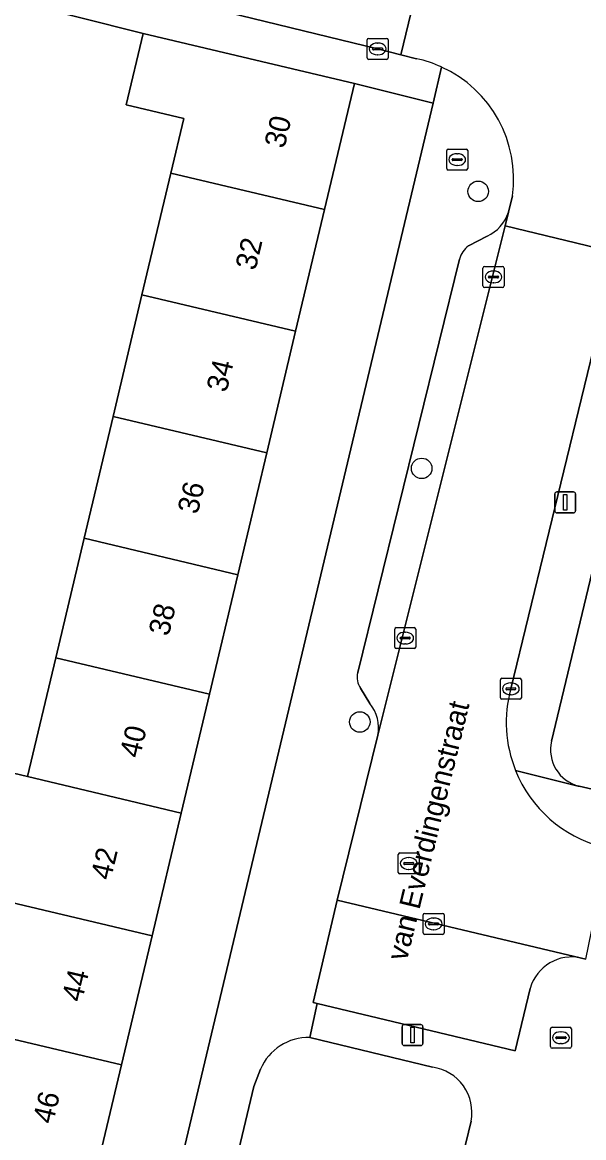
# Model space of a CAD drawing. Extents: x 162803 to 163818, y 381639 to 382475.
# Drawn here: x 163249.5 to 163276.2, y 382193.9 to 382247.1 of the extents above; entities that cross this region are included whole.
import ezdxf

# ---------------------------------------------------------------- set-up
doc = ezdxf.new("R2010")
doc.units = 0
for name, color, linetype in [('IMGEO_Boom', 7, 'Continuous'), ('IMGEO_Brandkraan', 7, 'Continuous'), ('IMGEO_Erf', 7, 'Continuous'), ('IMGEO_Groenvoorziening', 7, 'Continuous'), ('IMGEO_Kolk', 7, 'Continuous'), ('IMGEO_Lichtmast', 7, 'Continuous'), ('IMGEO_Openbare_ruimte_label', 7, 'Continuous'), ('IMGEO_Pand', 7, 'Continuous'), ('IMGEO_Pand_nummerreeks', 7, 'Continuous'), ('IMGEO_Parkeervlak_open', 7, 'Continuous'), ('IMGEO_Rijbaan_lokaal_open', 7, 'Continuous'), ('IMGEO_Rioolput', 7, 'Continuous'), ('IMGEO_Voetpad_open', 7, 'Continuous')]:
    doc.layers.add(name, color=color, linetype=linetype)

msp = doc.modelspace()

# ---------------------------------------------------------------- linework, layer by layer
at = {"layer": 'IMGEO_Boom'}
for centre in [(163271.217, 382239.012), (163268.525, 382225.814), (163265.578, 382213.733)]:
    msp.add_circle(centre, 0.489, dxfattribs=at)
at = {"layer": 'IMGEO_Brandkraan'}
for p, q in [((163269.716, 382240.1), (163269.716, 382240.952)), ((163269.791, 382241.026), (163270.643, 382241.026)), ((163270.717, 382240.952), (163270.717, 382240.1)), ((163269.975, 382240.52), (163269.975, 382240.532)), ((163270.413, 382240.483), (163270.015, 382240.483)), ((163270.018, 382240.569), (163270.416, 382240.569)), ((163270.204, 382240.806), (163270.229, 382240.806)), ((163270.459, 382240.532), (163270.459, 382240.52)), ((163270.643, 382240.026), (163269.791, 382240.026)), ((163270.227, 382240.246), (163270.202, 382240.246))]:
    msp.add_line(p, q, dxfattribs=at)
for points in [[(163269.716, 382240.1), (163269.716, 382240.952)], [(163269.791, 382241.026), (163270.643, 382241.026)], [(163270.717, 382240.952), (163270.717, 382240.1)], [(163270.643, 382240.026), (163269.791, 382240.026)]]:
    msp.add_lwpolyline(points, dxfattribs=at)
for centre, radius, start, end in [((163269.793, 382240.95), 0.0765, 91.552, 178.448), ((163269.793, 382240.95), 0.0765, 91.552, 178.448), ((163270.641, 382240.95), 0.0765, 1.552, 88.448), ((163270.641, 382240.95), 0.0765, 1.552, 88.448), ((163270.015, 382240.529), 0.0403, 85.8775, 175.7526), ((163270.012, 382240.519), 0.0366, 178.938, 274.7102), ((163270.416, 382240.526), 0.043, 264.8664, 352.4533), ((163270.42, 382240.531), 0.0386, 1.7309, 96.639), ((163269.793, 382240.102), 0.0765, 181.552, 268.448), ((163269.793, 382240.102), 0.0765, 181.552, 268.448), ((163270.641, 382240.102), 0.0765, 271.552, 358.448), ((163270.641, 382240.102), 0.0765, 271.552, 358.448)]:
    msp.add_arc(centre, radius, start, end, dxfattribs=at)
for centre, major_axis, ratio, start_param, end_param in [((163270.203, 382240.526), (-0.387, 0.002), 0.722429, 4.712389, 7.853982), ((163270.228, 382240.526), (-0.39, 0.002), 0.717154, 1.570796, 4.712389)]:
    msp.add_ellipse(centre, major_axis=major_axis, ratio=ratio, start_param=start_param, end_param=end_param, dxfattribs=at)
at = {"layer": 'IMGEO_Erf'}
for points in [[(163276.021, 382210.678), (163277.269, 382210.381), (163278.736, 382216.394), (163280.113, 382222.037), (163281.586, 382228.075), (163282.998, 382233.864), (163284.339, 382239.358), (163285.788, 382245.299), (163286.935, 382250), (163287.154, 382250.896), (163288.615, 382256.885), (163289.992, 382262.529), (163291.429, 382268.42), (163292.829, 382274.157), (163289.642, 382275.033), (163283.634, 382250), (163274.71, 382212.82)], [(163246.279, 382211.954), (163249.757, 382211.129), (163251.101, 382216.79), (163252.451, 382222.483), (163253.828, 382228.285), (163255.204, 382234.084), (163256.58, 382239.887), (163257.198, 382242.49), (163254.455, 382243.14), (163255.26, 382246.533), (163245.824, 382248.922)]]:
    msp.add_lwpolyline(points, dxfattribs=at)
msp.add_lwpolyline([(163269.065, 382243.217), (163265.32, 382244.147), (163263.897, 382238.151), (163262.521, 382232.348), (163261.145, 382226.549), (163259.768, 382220.747), (163258.418, 382215.054), (163257.074, 382209.393), (163255.687, 382203.543), (163254.229, 382197.399), (163252.912, 382191.849), (163251.535, 382186.045), (163255.248, 382185.136)], close=True, dxfattribs=at)
msp.add_arc((163276.438, 382212.405), 1.777, 166.4977, 256.4393, dxfattribs=at)
at = {"layer": 'IMGEO_Groenvoorziening'}
for points in [[(163269.047, 382197.287), (163263.201, 382198.702)], [(163260.846, 382197.184), (163260.531, 382196.358), (163258.368, 382187.292), (163268.502, 382184.903), (163270.876, 382194.712)]]:
    msp.add_lwpolyline(points, dxfattribs=at)
for centre, radius, start, end in [((163263.134, 382196.22), 2.483, 88.4546, 157.1559), ((163268.741, 382195.133), 2.176, 348.8473, 81.9244)]:
    msp.add_arc(centre, radius, start, end, dxfattribs=at)
at = {"layer": 'IMGEO_Kolk'}
for p, q in [((163266.003, 382246.3), (163266.855, 382246.3)), ((163265.928, 382245.374), (163265.928, 382246.226)), ((163266.187, 382245.794), (163266.187, 382245.806)), ((163266.625, 382245.757), (163266.227, 382245.757)), ((163266.23, 382245.843), (163266.628, 382245.843)), ((163266.416, 382246.08), (163266.441, 382246.08)), ((163266.671, 382245.806), (163266.671, 382245.794)), ((163266.929, 382246.226), (163266.929, 382245.374)), ((163266.855, 382245.3), (163266.003, 382245.3)), ((163266.439, 382245.52), (163266.414, 382245.52)), ((163271.445, 382234.508), (163271.445, 382235.36)), ((163271.52, 382235.434), (163272.372, 382235.434)), ((163271.933, 382235.214), (163271.958, 382235.214)), ((163272.446, 382235.36), (163272.446, 382234.508)), ((163271.704, 382234.928), (163271.704, 382234.94)), ((163272.142, 382234.891), (163271.744, 382234.891)), ((163271.747, 382234.977), (163272.145, 382234.977)), ((163271.956, 382234.654), (163271.931, 382234.654)), ((163272.188, 382234.94), (163272.188, 382234.928)), ((163272.372, 382234.434), (163271.52, 382234.434)), ((163267.239, 382217.304), (163267.239, 382218.156)), ((163267.314, 382218.23), (163268.166, 382218.23)), ((163268.24, 382218.156), (163268.24, 382217.304)), ((163267.498, 382217.724), (163267.498, 382217.736)), ((163267.936, 382217.687), (163267.538, 382217.687)), ((163267.541, 382217.773), (163267.939, 382217.773)), ((163267.727, 382218.01), (163267.752, 382218.01)), ((163267.982, 382217.736), (163267.982, 382217.724)), ((163268.166, 382217.23), (163267.314, 382217.23)), ((163267.75, 382217.45), (163267.725, 382217.45)), ((163272.272, 382214.887), (163272.272, 382215.739)), ((163272.347, 382215.813), (163273.199, 382215.813)), ((163272.76, 382215.593), (163272.785, 382215.593)), ((163273.273, 382215.739), (163273.273, 382214.887)), ((163272.531, 382215.307), (163272.531, 382215.319)), ((163272.969, 382215.27), (163272.571, 382215.27)), ((163272.574, 382215.356), (163272.972, 382215.356)), ((163272.783, 382215.033), (163272.758, 382215.033)), ((163273.015, 382215.319), (163273.015, 382215.307)), ((163273.199, 382214.813), (163272.347, 382214.813)), ((163268.595, 382203.687), (163268.595, 382204.539)), ((163268.67, 382204.613), (163269.522, 382204.613)), ((163269.083, 382204.393), (163269.108, 382204.393)), ((163269.596, 382204.539), (163269.596, 382203.687)), ((163268.854, 382204.107), (163268.854, 382204.119)), ((163269.292, 382204.07), (163268.894, 382204.07)), ((163268.897, 382204.156), (163269.295, 382204.156)), ((163269.106, 382203.833), (163269.081, 382203.833)), ((163269.338, 382204.119), (163269.338, 382204.107)), ((163269.522, 382203.613), (163268.67, 382203.613))]:
    msp.add_line(p, q, dxfattribs=at)
for points in [[(163266.003, 382246.3), (163266.855, 382246.3)], [(163265.928, 382245.374), (163265.928, 382246.226)], [(163266.929, 382246.226), (163266.929, 382245.374)], [(163266.855, 382245.3), (163266.003, 382245.3)], [(163271.445, 382234.508), (163271.445, 382235.36)], [(163271.52, 382235.434), (163272.372, 382235.434)], [(163272.446, 382235.36), (163272.446, 382234.508)], [(163272.372, 382234.434), (163271.52, 382234.434)], [(163267.239, 382217.304), (163267.239, 382218.156)], [(163267.314, 382218.23), (163268.166, 382218.23)], [(163268.24, 382218.156), (163268.24, 382217.304)], [(163268.166, 382217.23), (163267.314, 382217.23)], [(163272.272, 382214.887), (163272.272, 382215.739)], [(163272.347, 382215.813), (163273.199, 382215.813)], [(163273.273, 382215.739), (163273.273, 382214.887)], [(163273.199, 382214.813), (163272.347, 382214.813)], [(163268.595, 382203.687), (163268.595, 382204.539)], [(163268.67, 382204.613), (163269.522, 382204.613)], [(163269.596, 382204.539), (163269.596, 382203.687)], [(163269.522, 382203.613), (163268.67, 382203.613)]]:
    msp.add_lwpolyline(points, dxfattribs=at)
for centre, radius, start, end in [((163266.005, 382246.224), 0.0765, 91.552, 178.448), ((163266.005, 382246.224), 0.0765, 91.552, 178.448), ((163266.853, 382246.224), 0.0765, 1.552, 88.448), ((163266.853, 382246.224), 0.0765, 1.552, 88.448), ((163266.227, 382245.803), 0.0403, 85.8775, 175.7526), ((163266.224, 382245.793), 0.0366, 178.938, 274.7102), ((163266.628, 382245.8), 0.043, 264.8664, 352.4533), ((163266.632, 382245.805), 0.0386, 1.7309, 96.639), ((163266.005, 382245.376), 0.0765, 181.552, 268.448), ((163266.005, 382245.376), 0.0765, 181.552, 268.448), ((163266.853, 382245.376), 0.0765, 271.552, 358.448), ((163266.853, 382245.376), 0.0765, 271.552, 358.448), ((163271.522, 382235.358), 0.0765, 91.552, 178.448), ((163271.522, 382235.358), 0.0765, 91.552, 178.448), ((163272.37, 382235.358), 0.0765, 1.552, 88.448), ((163272.37, 382235.358), 0.0765, 1.552, 88.448), ((163271.744, 382234.937), 0.0403, 85.8775, 175.7526), ((163271.741, 382234.927), 0.0366, 178.938, 274.7102), ((163272.145, 382234.934), 0.043, 264.8664, 352.4533), ((163272.149, 382234.939), 0.0386, 1.7309, 96.639), ((163271.522, 382234.51), 0.0765, 181.552, 268.448), ((163271.522, 382234.51), 0.0765, 181.552, 268.448), ((163272.37, 382234.51), 0.0765, 271.552, 358.448), ((163272.37, 382234.51), 0.0765, 271.552, 358.448), ((163267.316, 382218.154), 0.0765, 91.552, 178.448), ((163267.316, 382218.154), 0.0765, 91.552, 178.448), ((163268.164, 382218.154), 0.0765, 1.552, 88.448), ((163268.164, 382218.154), 0.0765, 1.552, 88.448), ((163267.538, 382217.733), 0.0403, 85.8775, 175.7526), ((163267.535, 382217.723), 0.0366, 178.938, 274.7102), ((163267.939, 382217.73), 0.043, 264.8664, 352.4533), ((163267.943, 382217.735), 0.0386, 1.7309, 96.639), ((163267.316, 382217.306), 0.0765, 181.552, 268.448), ((163267.316, 382217.306), 0.0765, 181.552, 268.448), ((163268.164, 382217.306), 0.0765, 271.552, 358.448), ((163268.164, 382217.306), 0.0765, 271.552, 358.448), ((163272.349, 382215.737), 0.0765, 91.552, 178.448), ((163272.349, 382215.737), 0.0765, 91.552, 178.448), ((163273.197, 382215.737), 0.0765, 1.552, 88.448), ((163273.197, 382215.737), 0.0765, 1.552, 88.448), ((163272.349, 382214.889), 0.0765, 181.552, 268.448), ((163272.349, 382214.889), 0.0765, 181.552, 268.448), ((163272.571, 382215.316), 0.0403, 85.8775, 175.7526), ((163272.568, 382215.306), 0.0366, 178.938, 274.7102), ((163272.972, 382215.313), 0.043, 264.8664, 352.4533), ((163272.976, 382215.318), 0.0386, 1.7309, 96.639), ((163273.197, 382214.889), 0.0765, 271.552, 358.448), ((163273.197, 382214.889), 0.0765, 271.552, 358.448), ((163268.672, 382204.537), 0.0765, 91.552, 178.448), ((163268.672, 382204.537), 0.0765, 91.552, 178.448), ((163269.52, 382204.537), 0.0765, 1.552, 88.448), ((163269.52, 382204.537), 0.0765, 1.552, 88.448), ((163268.894, 382204.116), 0.0403, 85.8775, 175.7526), ((163268.891, 382204.106), 0.0366, 178.938, 274.7102), ((163269.295, 382204.113), 0.043, 264.8664, 352.4533), ((163269.299, 382204.118), 0.0386, 1.7309, 96.639), ((163268.672, 382203.689), 0.0765, 181.552, 268.448), ((163268.672, 382203.689), 0.0765, 181.552, 268.448), ((163269.52, 382203.689), 0.0765, 271.552, 358.448), ((163269.52, 382203.689), 0.0765, 271.552, 358.448)]:
    msp.add_arc(centre, radius, start, end, dxfattribs=at)
for centre, major_axis, ratio, start_param, end_param in [((163266.415, 382245.8), (-0.387, 0.002), 0.722429, 4.712389, 7.853982), ((163266.44, 382245.8), (-0.39, 0.002), 0.717154, 1.570796, 4.712389), ((163271.932, 382234.934), (-0.387, 0.002), 0.722429, 4.712389, 7.853982), ((163271.957, 382234.934), (-0.39, 0.002), 0.717154, 1.570796, 4.712389), ((163267.726, 382217.73), (-0.387, 0.002), 0.722429, 4.712389, 7.853982), ((163267.751, 382217.73), (-0.39, 0.002), 0.717154, 1.570796, 4.712389), ((163272.759, 382215.313), (-0.387, 0.002), 0.722429, 4.712389, 7.853982), ((163272.784, 382215.313), (-0.39, 0.002), 0.717154, 1.570796, 4.712389), ((163269.082, 382204.113), (-0.387, 0.002), 0.722429, 4.712389, 7.853982), ((163269.107, 382204.113), (-0.39, 0.002), 0.717154, 1.570796, 4.712389)]:
    msp.add_ellipse(centre, major_axis=major_axis, ratio=ratio, start_param=start_param, end_param=end_param, dxfattribs=at)
at = {"layer": 'IMGEO_Lichtmast'}
for p, q in [((163274.866, 382223.795), (163274.866, 382224.595)), ((163274.866, 382224.595), (163274.866, 382223.795)), ((163274.966, 382224.695), (163275.756, 382224.695)), ((163275.756, 382224.695), (163274.966, 382224.695)), ((163275.856, 382224.595), (163275.856, 382223.795)), ((163275.856, 382223.795), (163275.856, 382224.595)), ((163275.756, 382223.695), (163274.966, 382223.695)), ((163274.966, 382223.695), (163275.756, 382223.695)), ((163267.593, 382198.415), (163267.593, 382199.215)), ((163267.593, 382199.215), (163267.593, 382198.415)), ((163267.693, 382199.315), (163268.483, 382199.315)), ((163268.483, 382199.315), (163267.693, 382199.315)), ((163268.583, 382199.215), (163268.583, 382198.415)), ((163268.583, 382198.415), (163268.583, 382199.215)), ((163268.483, 382198.315), (163267.693, 382198.315)), ((163267.693, 382198.315), (163268.483, 382198.315))]:
    msp.add_line(p, q, dxfattribs=at)
for points in [[(163275.286, 382224.57), (163275.436, 382224.57), (163275.436, 382223.82), (163275.286, 382223.82), (163275.286, 382224.57)], [(163268.013, 382199.19), (163268.163, 382199.19), (163268.163, 382198.44), (163268.013, 382198.44), (163268.013, 382199.19)]]:
    msp.add_lwpolyline(points, dxfattribs=at)
for centre, start, end in [((163274.966, 382224.595), 90, 180), ((163274.966, 382224.595), 90, 180), ((163275.756, 382224.595), 0, 90), ((163275.756, 382224.595), 360, 90), ((163274.966, 382223.795), 180, 270), ((163274.966, 382223.795), 180, 270), ((163275.756, 382223.795), 270, 0), ((163275.756, 382223.795), 270, 0), ((163267.693, 382199.215), 90, 180), ((163267.693, 382199.215), 90, 180), ((163268.483, 382199.215), 0, 90), ((163268.483, 382199.215), 360, 90), ((163267.693, 382198.415), 180, 270), ((163267.693, 382198.415), 180, 270), ((163268.483, 382198.415), 270, 0), ((163268.483, 382198.415), 270, 0)]:
    msp.add_arc(centre, 0.1, start, end, dxfattribs=at)
at = {"layer": 'IMGEO_Pand'}
for points in [[(163256.58, 382239.887), (163263.897, 382238.151), (163265.32, 382244.147), (163255.26, 382246.533), (163254.455, 382243.14), (163257.198, 382242.49)], [(163262.521, 382232.348), (163263.897, 382238.151), (163256.58, 382239.887), (163255.204, 382234.084)], [(163262.521, 382232.348), (163255.204, 382234.084), (163253.828, 382228.285), (163261.145, 382226.549)], [(163261.145, 382226.549), (163253.828, 382228.285), (163252.451, 382222.483), (163259.768, 382220.747)], [(163252.451, 382222.483), (163251.101, 382216.79), (163258.418, 382215.054), (163259.768, 382220.747)], [(163249.757, 382211.129), (163257.074, 382209.393), (163258.418, 382215.054), (163251.101, 382216.79)], [(163257.074, 382209.393), (163249.757, 382211.129), (163246.279, 382211.954), (163244.891, 382206.104), (163248.37, 382205.279), (163255.687, 382203.543)], [(163255.687, 382203.543), (163248.37, 382205.279), (163248.184, 382204.496), (163245.108, 382205.226), (163243.916, 382200.204), (163246.992, 382199.474), (163246.912, 382199.135), (163254.229, 382197.399)], [(163252.912, 382191.849), (163254.229, 382197.399), (163246.912, 382199.135), (163245.595, 382193.585)]]:
    msp.add_lwpolyline(points, close=True, dxfattribs=at)
at = {"layer": 'IMGEO_Parkeervlak_open'}
for points in [[(163272.501, 382237.365), (163272.659, 382238.018)], [(163266.432, 382213.1), (163272.501, 382237.365)], [(163271.638, 382236.881), (163270.757, 382236.423)], [(163270.322, 382235.786), (163265.477, 382216.088)], [(163265.614, 382215.34), (163266.053, 382214.618)], [(163276.142, 382202.487), (163264.504, 382205.242), (163263.349, 382200.364), (163263.544, 382200.317), (163272.971, 382198.06), (163273.692, 382201.041)]]:
    msp.add_lwpolyline(points, dxfattribs=at)
for centre, radius, start, end in [((163270.869, 382238.598), 1.881, 294.114, 342.0398), ((163271.518, 382235.436), 1.247, 127.6498, 163.6927), ((163266.421, 382215.874), 0.968, 167.2593, 213.4986), ((163264.649, 382213.461), 1.819, 348.5474, 39.4895), ((163275.68, 382200.47), 2.069, 77.1085, 163.99)]:
    msp.add_arc(centre, radius, start, end, dxfattribs=at)
at = {"layer": 'IMGEO_Rijbaan_lokaal_open'}
for points in [[(163212.184, 382258.973), (163242.04, 382251.745), (163248.5, 382250.182), (163249.251, 382250), (163266.425, 382245.801), (163267.529, 382245.521), (163268.607, 382250), (163268.719, 382250.464), (163267.687, 382250.701), (163214.495, 382263.638)], [(163269.549, 382250.274), (163268.719, 382250.464), (163268.607, 382250), (163267.529, 382245.521), (163268.286, 382245.329)], [(163272.844, 382238.795), (163272.659, 382238.018), (163272.501, 382237.365), (163277.825, 382236.079), (163281.214, 382250)], [(163272.769, 382215.313), (163277.825, 382236.079), (163272.501, 382237.365), (163266.432, 382213.1), (163264.504, 382205.242), (163276.142, 382202.487), (163276.34, 382202.428), (163277.416, 382207.71)]]:
    msp.add_lwpolyline(points, dxfattribs=at)
for centre, radius, start, end in [((163267.074, 382239.659), 5.799, 65.5463, 77.9314), ((163267.057, 382239.615), 5.845, 351.9309, 65.5745), ((163278.683, 382213.703), 6.129, 164.7676, 201.8756), ((163278.678, 382213.705), 6.126, 201.9135, 255.2915)]:
    msp.add_arc(centre, radius, start, end, dxfattribs=at)
at = {"layer": 'IMGEO_Rioolput'}
for p, q in [((163267.483, 382207.491), (163268.335, 382207.491)), ((163267.408, 382206.565), (163267.408, 382207.417)), ((163267.667, 382206.985), (163267.667, 382206.997)), ((163268.105, 382206.948), (163267.707, 382206.948)), ((163267.71, 382207.034), (163268.108, 382207.034)), ((163267.896, 382207.271), (163267.921, 382207.271)), ((163268.151, 382206.997), (163268.151, 382206.985)), ((163268.409, 382207.417), (163268.409, 382206.565)), ((163268.335, 382206.491), (163267.483, 382206.491)), ((163267.919, 382206.711), (163267.894, 382206.711)), ((163274.657, 382198.264), (163274.657, 382199.116)), ((163274.732, 382199.19), (163275.584, 382199.19)), ((163275.145, 382198.97), (163275.17, 382198.97)), ((163275.658, 382199.116), (163275.658, 382198.264)), ((163274.916, 382198.684), (163274.916, 382198.696)), ((163275.354, 382198.647), (163274.956, 382198.647)), ((163274.959, 382198.733), (163275.357, 382198.733)), ((163275.168, 382198.41), (163275.143, 382198.41)), ((163275.4, 382198.696), (163275.4, 382198.684)), ((163275.584, 382198.19), (163274.732, 382198.19))]:
    msp.add_line(p, q, dxfattribs=at)
for points in [[(163267.483, 382207.491), (163268.335, 382207.491)], [(163267.408, 382206.565), (163267.408, 382207.417)], [(163268.409, 382207.417), (163268.409, 382206.565)], [(163268.335, 382206.491), (163267.483, 382206.491)], [(163274.657, 382198.264), (163274.657, 382199.116)], [(163274.732, 382199.19), (163275.584, 382199.19)], [(163275.658, 382199.116), (163275.658, 382198.264)], [(163275.584, 382198.19), (163274.732, 382198.19)]]:
    msp.add_lwpolyline(points, dxfattribs=at)
for centre, radius, start, end in [((163267.485, 382207.415), 0.0765, 91.552, 178.448), ((163267.485, 382207.415), 0.0765, 91.552, 178.448), ((163268.333, 382207.415), 0.0765, 1.552, 88.448), ((163268.333, 382207.415), 0.0765, 1.552, 88.448), ((163267.707, 382206.994), 0.0403, 85.8775, 175.7526), ((163267.704, 382206.984), 0.0366, 178.938, 274.7102), ((163268.108, 382206.991), 0.043, 264.8664, 352.4533), ((163268.112, 382206.996), 0.0386, 1.7309, 96.639), ((163267.485, 382206.567), 0.0765, 181.552, 268.448), ((163267.485, 382206.567), 0.0765, 181.552, 268.448), ((163268.333, 382206.567), 0.0765, 271.552, 358.448), ((163268.333, 382206.567), 0.0765, 271.552, 358.448), ((163274.734, 382199.114), 0.0765, 91.552, 178.448), ((163274.734, 382199.114), 0.0765, 91.552, 178.448), ((163275.582, 382199.114), 0.0765, 1.552, 88.448), ((163275.582, 382199.114), 0.0765, 1.552, 88.448), ((163274.956, 382198.693), 0.0403, 85.8775, 175.7526), ((163274.953, 382198.683), 0.0366, 178.938, 274.7102), ((163275.357, 382198.69), 0.043, 264.8664, 352.4533), ((163275.361, 382198.695), 0.0386, 1.7309, 96.639), ((163274.734, 382198.266), 0.0765, 181.552, 268.448), ((163274.734, 382198.266), 0.0765, 181.552, 268.448), ((163275.582, 382198.266), 0.0765, 271.552, 358.448), ((163275.582, 382198.266), 0.0765, 271.552, 358.448)]:
    msp.add_arc(centre, radius, start, end, dxfattribs=at)
for centre, major_axis, ratio, start_param, end_param in [((163267.895, 382206.991), (-0.387, 0.002), 0.722429, 4.712389, 7.853982), ((163267.92, 382206.991), (-0.39, 0.002), 0.717154, 1.570796, 4.712389), ((163275.144, 382198.69), (-0.387, 0.002), 0.722429, 4.712389, 7.853982), ((163275.169, 382198.69), (-0.39, 0.002), 0.717154, 1.570796, 4.712389)]:
    msp.add_ellipse(centre, major_axis=major_axis, ratio=ratio, start_param=start_param, end_param=end_param, dxfattribs=at)
at = {"layer": 'IMGEO_Voetpad_open'}
for points in [[(163288.086, 382278.226), (163282.149, 382253.841), (163281.214, 382250), (163277.825, 382236.079), (163272.769, 382215.313)], [(163210.789, 382258.928), (163210.426, 382257.404), (163215.335, 382256.213), (163222.583, 382254.463), (163240.049, 382250.363), (163241.482, 382250.027), (163241.588, 382250), (163245.824, 382248.922), (163255.26, 382246.533), (163265.32, 382244.147), (163269.065, 382243.217), (163269.474, 382244.937)], [(163268.286, 382245.329), (163267.529, 382245.521), (163266.425, 382245.801), (163249.251, 382250)], [(163274.71, 382212.82), (163283.634, 382250)], [(163269.474, 382244.937), (163269.065, 382243.217), (163255.248, 382185.136), (163255.086, 382184.466), (163257.549, 382183.861), (163258.368, 382187.292), (163260.531, 382196.358), (163260.846, 382197.184)], [(163272.659, 382238.018), (163272.844, 382238.795)], [(163270.757, 382236.423), (163271.638, 382236.881)], [(163265.477, 382216.088), (163270.322, 382235.786)], [(163266.053, 382214.618), (163265.614, 382215.34)], [(163264.504, 382205.242), (163266.432, 382213.1)], [(163272.995, 382211.419), (163275.972, 382210.682), (163276.021, 382210.678)], [(163296.438, 382205.724), (163294.926, 382206.09), (163284.507, 382208.616), (163277.269, 382210.381), (163276.021, 382210.678), (163275.972, 382210.682), (163272.995, 382211.419)], [(163263.201, 382198.702), (163263.544, 382200.317), (163263.349, 382200.364), (163264.504, 382205.242)], [(163276.34, 382202.428), (163276.142, 382202.487)], [(163273.692, 382201.041), (163272.971, 382198.06), (163263.544, 382200.317), (163263.201, 382198.702), (163269.047, 382197.287)], [(163270.876, 382194.712), (163268.502, 382184.903)]]:
    msp.add_lwpolyline(points, dxfattribs=at)
for centre, radius, start, end in [((163267.074, 382239.659), 5.799, 65.5463, 77.9314), ((163267.057, 382239.615), 5.845, 351.9309, 65.5745), ((163270.869, 382238.598), 1.881, 294.114, 342.0398), ((163271.518, 382235.436), 1.247, 127.6498, 163.6927), ((163266.421, 382215.874), 0.968, 167.2593, 213.4986), ((163278.683, 382213.703), 6.129, 164.7676, 201.8756), ((163264.649, 382213.461), 1.819, 348.5474, 39.4895), ((163276.438, 382212.405), 1.777, 166.4977, 256.4393), ((163278.678, 382213.705), 6.126, 201.9135, 255.2915), ((163275.68, 382200.47), 2.069, 77.1085, 163.99), ((163263.134, 382196.22), 2.483, 88.4546, 157.1559), ((163268.741, 382195.133), 2.176, 348.8473, 81.9244)]:
    msp.add_arc(centre, radius, start, end, dxfattribs=at)

# ---------------------------------------------------------------- texts
at = {"layer": 'IMGEO_Openbare_ruimte_label'}
msp.add_text('van Everdingenstraat', height=1, rotation=76.2971, dxfattribs=at).set_placement((163267.813, 382202.299))
at = {"layer": 'IMGEO_Pand_nummerreeks'}
for s, rotation, p in [('30', 76.6531, (163261.988, 382241.022)), ('32', 76.6531, (163260.609, 382235.207)), ('34', 76.6531, (163259.231, 382229.4)), ('36', 76.6531, (163257.853, 382223.59)), ('38', 76.6531, (163256.474, 382217.782)), ('40', 76.6531, (163255.096, 382211.971)), ('42', 76.6503, (163253.716, 382206.156)), ('44', 76.6503, (163252.339, 382200.349)), ('46', 76.6531, (163250.96, 382194.539))]:
    msp.add_text(s, height=1, rotation=rotation, dxfattribs=at).set_placement(p)

doc.saveas('drawing.dxf')
